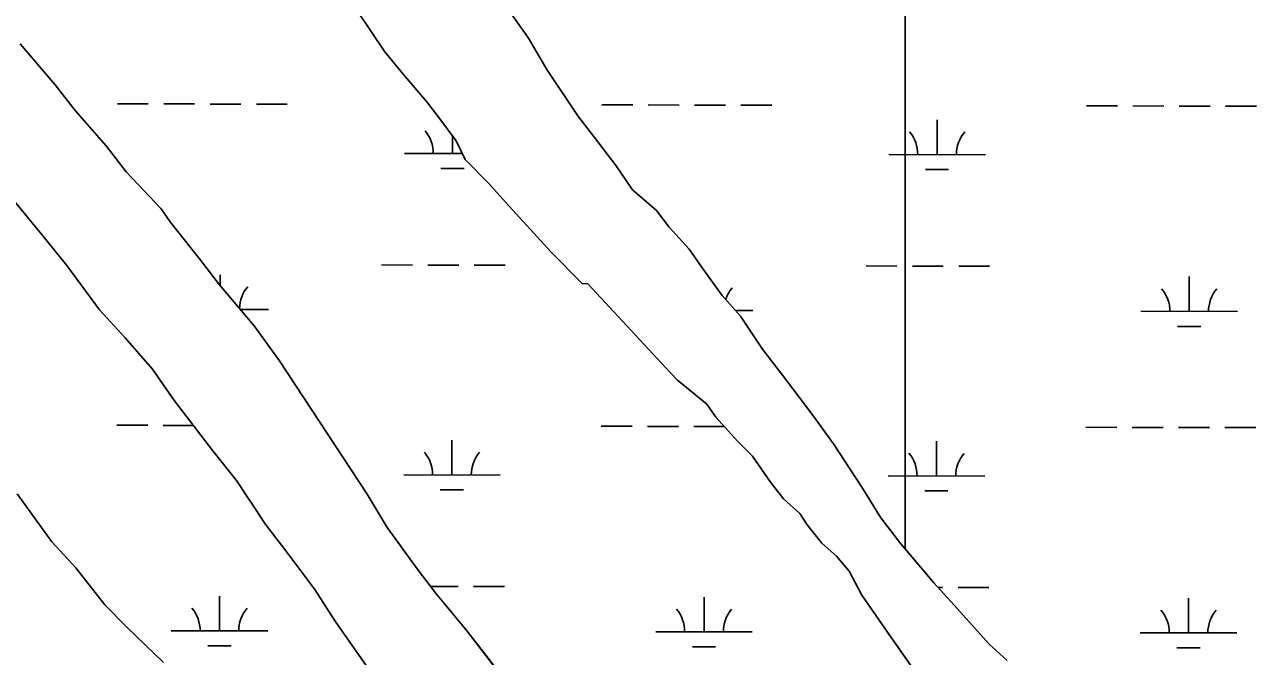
# Model space of a CAD drawing. Extents: x 3187622 to 3225504, y 800805 to 826213.
# Drawn here: x 3215931 to 3217207, y 821984 to 822638 of the extents above; entities that cross this region are included whole.
import ezdxf

# ---------------------------------------------------------------- set-up
doc = ezdxf.new("R2010")
doc.units = 0
doc.layers.add('V-SITE-VEGE', color=7, linetype='Continuous')
doc.layers.add('V-WETL-SWMP', color=7, linetype='Continuous')

msp = doc.modelspace()

# ---------------------------------------------------------------- linework, layer by layer
at = {"layer": 'V-SITE-VEGE'}
for p, q in [((3216843.4, 823496.9), (3216843.4, 822095)), ((3216843.4, 822095), (3216843.4, 823496.9)), ((3216424.9, 822663.9), (3216453.2, 822623.7)), ((3216304.3, 822609.4), (3216276, 822651.6)), ((3215926.6, 822617.6), (3215962.6, 822575.4)), ((3216453.2, 822623.7), (3216472.1, 822591.1)), ((3216323.2, 822586.4), (3216304.3, 822609.4)), ((3216472.1, 822591.1), (3216504.2, 822543.2)), ((3216347.8, 822557.6), (3216323.2, 822586.4)), ((3215962.6, 822575.4), (3215983.4, 822548.6)), ((3216361.1, 822540.3), (3216347.8, 822557.6)), ((3215983.4, 822548.6), (3216015.6, 822512.1)), ((3216378.1, 822517.3), (3216361.1, 822540.3)), ((3216504.2, 822543.2), (3216525, 822516.4)), ((3216387.5, 822498.2), (3216378.1, 822517.3)), ((3216525, 822516.4), (3216543.9, 822491.4)), ((3215950.1, 822419.1), (3215880.1, 822503.5)), ((3216015.6, 822512.1), (3216036.4, 822485.3)), ((3216412.1, 822473.2), (3216387.5, 822498.2)), ((3216543.9, 822491.4), (3216560.9, 822466.5)), ((3216036.4, 822485.3), (3216072.4, 822446.9)), ((3216429.2, 822454), (3216412.1, 822473.2)), ((3216560.9, 822466.5), (3216585.6, 822445.4)), ((3216476.5, 822402.2), (3216429.2, 822454)), ((3216072.4, 822446.9), (3216081.8, 822433.5)), ((3216585.6, 822445.4), (3216598.8, 822428.1)), ((3216081.8, 822433.5), (3216112.1, 822395.1)), ((3216598.8, 822428.1), (3216619.6, 822405.1)), ((3215974.7, 822388.4), (3215950.1, 822419.1)), ((3216508.7, 822369.6), (3216476.5, 822402.2)), ((3216619.6, 822405.1), (3216632.9, 822385.9)), ((3216008.7, 822342.4), (3215974.7, 822388.4)), ((3216112.1, 822395.1), (3216132.9, 822368.2)), ((3216632.9, 822385.9), (3216653.7, 822357.2)), ((3216132.9, 822368.2), (3216168.9, 822326)), ((3216514.5, 822369.5), (3216508.7, 822369.6)), ((3216599.7, 822277.4), (3216514.5, 822369.5)), ((3216653.7, 822357.2), (3216672.6, 822336)), ((3216035.2, 822313.6), (3216008.7, 822342.4)), ((3216672.6, 822336), (3216695.3, 822301.6)), ((3216168.9, 822326), (3216195.3, 822289.6)), ((3216063.6, 822280.9), (3216035.2, 822313.6)), ((3216695.3, 822301.6), (3216716.1, 822274.7)), ((3216195.3, 822289.6), (3216286, 822151.6)), ((3216086.3, 822248.4), (3216063.6, 822280.9)), ((3216607.3, 822269.7), (3216599.7, 822277.4)), ((3216716.1, 822274.7), (3216748.2, 822232.5)), ((3216616.8, 822262), (3216607.3, 822269.7)), ((3216637.7, 822244.7), (3216616.8, 822262)), ((3216126, 822196.6), (3216086.3, 822248.4)), ((3216647.1, 822231.3), (3216637.7, 822244.7)), ((3216669.8, 822206.3), (3216647.1, 822231.3)), ((3216748.2, 822232.5), (3216769, 822203.8)), ((3216150.6, 822165.9), (3216126, 822196.6)), ((3216685, 822191), (3216669.8, 822206.3)), ((3216769, 822203.8), (3216799.2, 822157.8)), ((3216703.9, 822164.1), (3216685, 822191)), ((3216180.9, 822119.9), (3216150.6, 822165.9)), ((3216717.1, 822146.9), (3216703.9, 822164.1)), ((3216799.2, 822157.8), (3216818.1, 822127.1)), ((3215923.5, 822152.1), (3215959.4, 822102.3)), ((3216286, 822151.6), (3216306.8, 822117.2)), ((3216734.2, 822131.5), (3216717.1, 822146.9)), ((3216741.8, 822120), (3216734.2, 822131.5)), ((3216201.7, 822093.1), (3216180.9, 822119.9)), ((3216756.9, 822100.8), (3216741.8, 822120)), ((3216818.1, 822127.1), (3216838.9, 822100.3)), ((3216306.8, 822117.2), (3216338.9, 822073.1)), ((3215959.4, 822102.3), (3215984, 822075.4)), ((3216231.9, 822052.8), (3216201.7, 822093.1)), ((3216772.1, 822087.4), (3216756.9, 822100.8)), ((3216838.9, 822100.3), (3216843.4, 822095)), ((3216843.4, 822095), (3216873, 822060)), ((3216785.3, 822072), (3216772.1, 822087.4)), ((3215984, 822075.4), (3216014.3, 822037.1)), ((3216338.9, 822073.1), (3216357.8, 822048.1)), ((3216798.5, 822047.1), (3216785.3, 822072)), ((3216873, 822060), (3216897.6, 822033.1)), ((3216252.7, 822020.2), (3216231.9, 822052.8)), ((3216357.8, 822048.1), (3216388.1, 822011.7)), ((3216825, 822008.8), (3216798.5, 822047.1)), ((3216014.3, 822037.1), (3216037.1, 822014)), ((3216897.6, 822033.1), (3216929.8, 821996.6)), ((3216284.8, 821974.2), (3216252.7, 822020.2)), ((3216037.1, 822014), (3216075, 821977.5)), ((3216388.1, 822011.7), (3216408.9, 821984.8)), ((3216843.4, 821982.7), (3216825, 822008.8)), ((3216929.8, 821996.6), (3216948.8, 821979.4)), ((3216408.9, 821984.8), (3216441, 821942.7))]:
    msp.add_line(p, q, dxfattribs=at)
at = {"layer": 'V-WETL-SWMP'}
for p, q in [((3216424.9, 822663.9), (3216453.2, 822623.7)), ((3216304.3, 822609.4), (3216276, 822651.6)), ((3215926.6, 822617.6), (3215962.6, 822575.4)), ((3216453.2, 822623.7), (3216472.1, 822591.1)), ((3216323.2, 822586.4), (3216304.3, 822609.4)), ((3216472.1, 822591.1), (3216504.2, 822543.2)), ((3216347.8, 822557.6), (3216323.2, 822586.4)), ((3215962.6, 822575.4), (3215983.4, 822548.6)), ((3216027.2, 822555.6), (3216059.2, 822555.6)), ((3216075.2, 822555.5), (3216107.2, 822555.5)), ((3216123.2, 822555.4), (3216155.2, 822555.4)), ((3216171.2, 822555.3), (3216203.2, 822555.3)), ((3216361.1, 822540.3), (3216347.8, 822557.6)), ((3216529.1, 822554.6), (3216561.1, 822554.5)), ((3216577.1, 822554.5), (3216609.1, 822554.4)), ((3216625.1, 822554.4), (3216657.1, 822554.3)), ((3216673.1, 822554.3), (3216705.1, 822554.2)), ((3217031.1, 822553.6), (3217063.1, 822553.5)), ((3217079.1, 822553.5), (3217111.1, 822553.4)), ((3217127.1, 822553.4), (3217159.1, 822553.3)), ((3217175.1, 822553.3), (3217207.1, 822553.2)), ((3215983.4, 822548.6), (3216015.6, 822512.1)), ((3216378.1, 822517.3), (3216361.1, 822540.3)), ((3216504.2, 822543.2), (3216525, 822516.4)), ((3216876.4, 822503.1), (3216876.4, 822539.1)), ((3216374.5, 822504.2), (3216374.5, 822522.2)), ((3216387.5, 822498.2), (3216378.1, 822517.3)), ((3216525, 822516.4), (3216543.9, 822491.4)), ((3215950.1, 822419.1), (3215880.1, 822503.5)), ((3216015.6, 822512.1), (3216036.4, 822485.3)), ((3216324.5, 822504.3), (3216384.6, 822504.2)), ((3216826.4, 822503.3), (3216926.4, 822503)), ((3216362.4, 822488.8), (3216386.4, 822488.7)), ((3216412.1, 822473.2), (3216387.5, 822498.2)), ((3216543.9, 822491.4), (3216560.9, 822466.5)), ((3216036.4, 822485.3), (3216072.4, 822446.9)), ((3216864.3, 822487.7), (3216888.3, 822487.7)), ((3216429.2, 822454), (3216412.1, 822473.2)), ((3216560.9, 822466.5), (3216585.6, 822445.4)), ((3216476.5, 822402.2), (3216429.2, 822454)), ((3216072.4, 822446.9), (3216081.8, 822433.5)), ((3216585.6, 822445.4), (3216598.8, 822428.1)), ((3216081.8, 822433.5), (3216112.1, 822395.1)), ((3216598.8, 822428.1), (3216619.6, 822405.1)), ((3215974.7, 822388.4), (3215950.1, 822419.1)), ((3216508.8, 822369.6), (3216476.5, 822402.2)), ((3216619.6, 822405.1), (3216632.9, 822385.9)), ((3216008.7, 822342.4), (3215974.7, 822388.4)), ((3216112.1, 822395.1), (3216132.9, 822368.3)), ((3216300.8, 822388.9), (3216332.8, 822388.8)), ((3216348.8, 822388.8), (3216380.8, 822388.7)), ((3216396.8, 822388.7), (3216428.8, 822388.6)), ((3216802.7, 822387.9), (3216834.7, 822387.8)), ((3216850.7, 822387.8), (3216882.7, 822387.7)), ((3216898.7, 822387.7), (3216930.7, 822387.6)), ((3216133.7, 822367.3), (3216133.7, 822378.8)), ((3216632.9, 822385.9), (3216653.7, 822357.2)), ((3217137.5, 822340.8), (3217137.5, 822376.8)), ((3216132.9, 822368.3), (3216168.9, 822326)), ((3216514.5, 822369.5), (3216508.8, 822369.6)), ((3216599.7, 822277.4), (3216514.5, 822369.5)), ((3216653.7, 822357.2), (3216672.6, 822336)), ((3216035.2, 822313.6), (3216008.7, 822342.4)), ((3216154.6, 822342.8), (3216183.7, 822342.7)), ((3216667.5, 822341.7), (3216685.6, 822341.7)), ((3216672.6, 822336), (3216695.3, 822301.6)), ((3217087.5, 822340.9), (3217187.5, 822340.7)), ((3216168.9, 822326), (3216195.3, 822289.6)), ((3217125.4, 822325.3), (3217149.4, 822325.3)), ((3216063.6, 822281), (3216035.2, 822313.6)), ((3216695.3, 822301.6), (3216716.1, 822274.7)), ((3216195.3, 822289.6), (3216286, 822151.6)), ((3216086.3, 822248.4), (3216063.6, 822281)), ((3216607.3, 822269.7), (3216599.7, 822277.4)), ((3216716.1, 822274.7), (3216748.2, 822232.5)), ((3216616.8, 822262), (3216607.3, 822269.7)), ((3216637.7, 822244.7), (3216616.8, 822262)), ((3216126, 822196.6), (3216086.3, 822248.4)), ((3216647.1, 822231.3), (3216637.7, 822244.7)), ((3216026.6, 822222.9), (3216058.6, 822222.9)), ((3216074.6, 822222.8), (3216105.9, 822222.8)), ((3216528.5, 822221.9), (3216560.5, 822221.9)), ((3216576.5, 822221.8), (3216608.5, 822221.8)), ((3216624.5, 822221.7), (3216655.9, 822221.7)), ((3216669.8, 822206.3), (3216647.1, 822231.3)), ((3216748.2, 822232.5), (3216769, 822203.8)), ((3217030.4, 822220.9), (3217062.4, 822220.8)), ((3217078.4, 822220.8), (3217110.4, 822220.7)), ((3217126.4, 822220.7), (3217158.4, 822220.6)), ((3217174.4, 822220.6), (3217206.4, 822220.5)), ((3216150.6, 822165.9), (3216126, 822196.6)), ((3216373.8, 822171.5), (3216373.8, 822207.5)), ((3216685, 822191), (3216669.8, 822206.3)), ((3216769, 822203.8), (3216799.2, 822157.8)), ((3216875.7, 822170.5), (3216875.8, 822206.5)), ((3216703.9, 822164.1), (3216685, 822191)), ((3216323.8, 822171.6), (3216423.8, 822171.4)), ((3216825.7, 822170.6), (3216925.7, 822170.4)), ((3216180.9, 822119.9), (3216150.6, 822165.9)), ((3216717.1, 822146.9), (3216703.9, 822164.1)), ((3216799.2, 822157.8), (3216818.1, 822127.1)), ((3215923.5, 822152.1), (3215959.4, 822102.3)), ((3216286, 822151.6), (3216306.8, 822117.2)), ((3216361.7, 822156.1), (3216385.7, 822156)), ((3216734.2, 822131.5), (3216717.1, 822146.9)), ((3216863.6, 822155.1), (3216887.6, 822155)), ((3216741.8, 822120), (3216734.2, 822131.5)), ((3216201.7, 822093.1), (3216180.9, 822119.9)), ((3216756.9, 822100.8), (3216741.8, 822120)), ((3216818.1, 822127.1), (3216838.9, 822100.3)), ((3216306.8, 822117.2), (3216338.9, 822073.1)), ((3215959.4, 822102.3), (3215984.1, 822075.4)), ((3216231.9, 822052.8), (3216201.7, 822093.1)), ((3216772.1, 822087.4), (3216756.9, 822100.8)), ((3216838.9, 822100.3), (3216873, 822060)), ((3216785.3, 822072), (3216772.1, 822087.4)), ((3215984.1, 822075.4), (3216014.3, 822037.1)), ((3216338.9, 822073.1), (3216357.8, 822048.1)), ((3216798.5, 822047.1), (3216785.3, 822072)), ((3216351.8, 822056.1), (3216380.1, 822056.1)), ((3216396.1, 822056), (3216428.1, 822056)), ((3216873, 822060), (3216897.6, 822033.1)), ((3216877.5, 822055), (3216882, 822055)), ((3216898, 822055), (3216930, 822054.9)), ((3216133, 822010.1), (3216133, 822046.1)), ((3216252.7, 822020.2), (3216231.9, 822052.8)), ((3216357.8, 822048.1), (3216388.1, 822011.7)), ((3216634.9, 822009.1), (3216635, 822045.1)), ((3216825, 822008.8), (3216798.5, 822047.1)), ((3217136.8, 822008.1), (3217136.9, 822044.1)), ((3216014.3, 822037.1), (3216037.1, 822014)), ((3216897.6, 822033.1), (3216929.8, 821996.6)), ((3216284.8, 821974.2), (3216252.7, 822020.2)), ((3216037.1, 822014), (3216075, 821977.5)), ((3216083, 822010.2), (3216183, 822010)), ((3216388.1, 822011.7), (3216408.9, 821984.9)), ((3216584.9, 822009.2), (3216684.9, 822009)), ((3216872.2, 821941.7), (3216825, 822008.8)), ((3217086.8, 822008.2), (3217186.8, 822008)), ((3216120.9, 821994.7), (3216144.9, 821994.7)), ((3216622.8, 821993.7), (3216646.8, 821993.6)), ((3216929.8, 821996.6), (3216948.8, 821979.4)), ((3217124.8, 821992.7), (3217148.8, 821992.6)), ((3216408.9, 821984.9), (3216441.1, 821942.7))]:
    msp.add_line(p, q, dxfattribs=at)
for centre, start, end in [((3216319.2, 822504.8), 359.1115, 40.6551), ((3216821.1, 822503.7), 359.1115, 40.6551), ((3216931.6, 822503.5), 139.1115, 180.6551), ((3216188.9, 822343.2), 139.1115, 178.805), ((3216690.8, 822342.1), 139.1115, 161.8831), ((3217082.2, 822341.3), 359.1115, 40.6551), ((3217192.7, 822341.1), 139.1115, 180.6551), ((3216318.5, 822172.1), 359.1115, 40.6551), ((3216429, 822171.9), 139.1115, 180.6551), ((3216820.4, 822171.1), 359.1115, 40.6551), ((3216930.9, 822170.8), 139.1115, 180.6551), ((3216077.7, 822010.7), 359.1115, 40.6551), ((3216188.2, 822010.5), 139.1115, 180.6551), ((3216579.6, 822009.7), 359.1115, 40.6551), ((3216690.1, 822009.5), 139.1115, 180.6551), ((3217081.5, 822008.7), 359.1115, 40.6551), ((3217192, 822008.4), 139.1115, 180.6551)]:
    msp.add_arc(centre, 35.2, start, end, dxfattribs=at)

doc.saveas('drawing.dxf')
